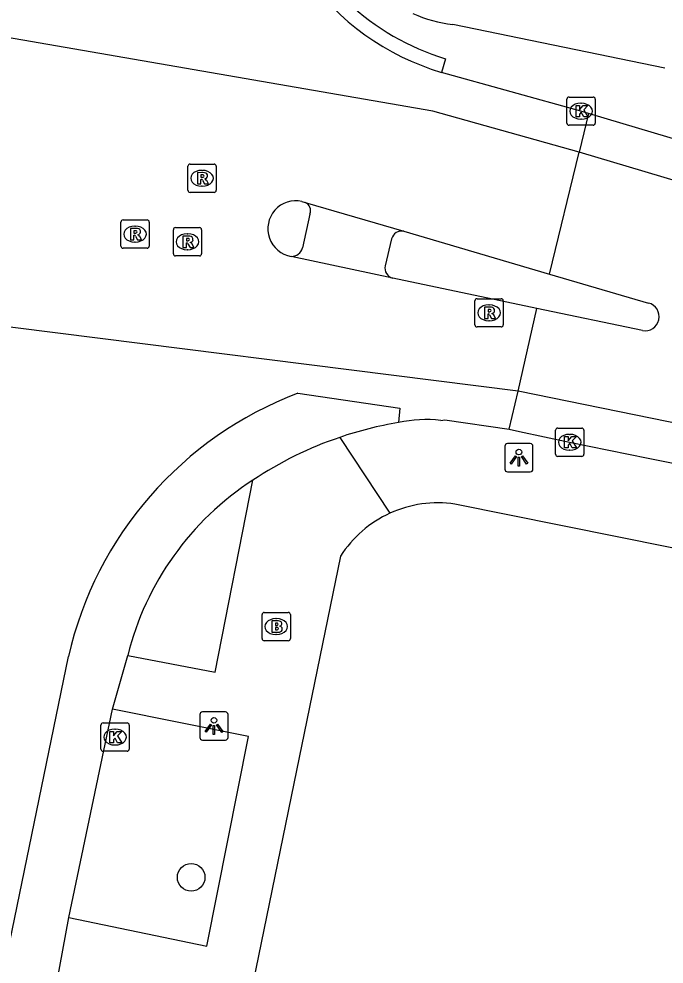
# Model space of a CAD drawing. Extents: x 157692 to 159670, y 381454 to 383289.
# Drawn here: x 158638.27 to 158661.11, y 382651.34 to 382684.78 of the extents above; entities that cross this region are included whole.
import ezdxf

# ---------------------------------------------------------------- set-up
doc = ezdxf.new("R2010")
doc.units = 0
for name, color, linetype in [('IMGEO_Boom', 7, 'Continuous'), ('IMGEO_Brandkraan', 7, 'Continuous'), ('IMGEO_Kolk', 7, 'Continuous'), ('IMGEO_Lichtpunt', 7, 'Continuous'), ('IMGEO_Rijbaan_lokaal_gesloten', 7, 'Continuous'), ('IMGEO_Rijbaan_lokaal_open', 7, 'Continuous'), ('IMGEO_Rioolput', 7, 'Continuous'), ('IMGEO_Voetpad_open', 7, 'Continuous')]:
    doc.layers.add(name, color=color, linetype=linetype)

msp = doc.modelspace()

# ---------------------------------------------------------------- linework, layer by layer
at = {"layer": 'IMGEO_Boom'}
msp.add_circle((158644.37, 382654.411), 0.489, dxfattribs=at)
at = {"layer": 'IMGEO_Brandkraan'}
for p, q in [((158646.879, 382662.858), (158646.879, 382663.71)), ((158646.954, 382663.784), (158647.806, 382663.784)), ((158647.367, 382663.564), (158647.392, 382663.564)), ((158647.88, 382663.71), (158647.88, 382662.858)), ((158647.39, 382663.004), (158647.365, 382663.004)), ((158647.806, 382662.784), (158646.954, 382662.784))]:
    msp.add_line(p, q, dxfattribs=at)
for points in [[(158646.879, 382662.858), (158646.879, 382663.71)], [(158646.954, 382663.784), (158647.806, 382663.784)], [(158647.88, 382663.71), (158647.88, 382662.858)], [(158647.227, 382663.484), (158647.227, 382663.084), (158647.44, 382663.084)], [(158647.458, 382663.484), (158647.227, 382663.484)], [(158647.406, 382663.403), (158647.352, 382663.403), (158647.352, 382663.327)], [(158647.352, 382663.327), (158647.405, 382663.327)], [(158647.414, 382663.251), (158647.352, 382663.251), (158647.352, 382663.17)], [(158647.352, 382663.17), (158647.414, 382663.17)], [(158647.806, 382662.784), (158646.954, 382662.784)]]:
    msp.add_lwpolyline(points, dxfattribs=at)
for centre, radius, start, end in [((158646.956, 382663.708), 0.0765, 91.552, 178.448), ((158646.956, 382663.708), 0.0765, 91.552, 178.448), ((158647.804, 382663.708), 0.0765, 1.552, 88.448), ((158647.804, 382663.708), 0.0765, 1.552, 88.448), ((158647.407, 382663.365), 0.0379, 267.8285, 90.9355), ((158647.415, 382663.21), 0.0404, 269.8759, 90.5077), ((158647.462, 382663.339), 0.145, 59.4692, 91.5367), ((158647.487, 382663.386), 0.0922, 285.5137, 58.1501), ((158647.492, 382663.194), 0.105, 301.3115, 78.989), ((158646.956, 382662.86), 0.0765, 181.552, 268.448), ((158646.956, 382662.86), 0.0765, 181.552, 268.448), ((158647.446, 382663.335), 0.251, 268.6676, 293.5347), ((158647.804, 382662.86), 0.0765, 271.552, 358.448), ((158647.804, 382662.86), 0.0765, 271.552, 358.448)]:
    msp.add_arc(centre, radius, start, end, dxfattribs=at)
for centre, major_axis, ratio, start_param, end_param in [((158647.366, 382663.284), (-0.387, 0.002), 0.722429, 4.712389, 7.853982), ((158647.391, 382663.284), (-0.39, 0.002), 0.717154, 1.570796, 4.712389)]:
    msp.add_ellipse(centre, major_axis=major_axis, ratio=ratio, start_param=start_param, end_param=end_param, dxfattribs=at)
at = {"layer": 'IMGEO_Kolk'}
for p, q in [((158657.67, 382681.094), (158657.67, 382681.946)), ((158657.745, 382682.02), (158658.597, 382682.02)), ((158658.671, 382681.946), (158658.671, 382681.094)), ((158658.158, 382681.8), (158658.183, 382681.8)), ((158658.181, 382681.24), (158658.156, 382681.24)), ((158658.597, 382681.02), (158657.745, 382681.02)), ((158657.267, 382669.379), (158657.267, 382670.231)), ((158657.342, 382670.305), (158658.194, 382670.305)), ((158658.268, 382670.231), (158658.268, 382669.379)), ((158657.755, 382670.085), (158657.78, 382670.085)), ((158657.778, 382669.525), (158657.753, 382669.525)), ((158658.194, 382669.305), (158657.342, 382669.305)), ((158641.25, 382659.873), (158642.102, 382659.873)), ((158641.175, 382658.947), (158641.175, 382659.799)), ((158641.663, 382659.653), (158641.688, 382659.653)), ((158642.176, 382659.799), (158642.176, 382658.947)), ((158642.102, 382658.873), (158641.25, 382658.873)), ((158641.686, 382659.093), (158641.661, 382659.093))]:
    msp.add_line(p, q, dxfattribs=at)
for points in [[(158657.67, 382681.094), (158657.67, 382681.946)], [(158657.745, 382682.02), (158658.597, 382682.02)], [(158658.671, 382681.946), (158658.671, 382681.094)], [(158657.991, 382681.72), (158658.114, 382681.72), (158658.114, 382681.569), (158658.244, 382681.72), (158658.408, 382681.72), (158658.262, 382681.569), (158658.415, 382681.32), (158658.263, 382681.32), (158658.178, 382681.484), (158658.114, 382681.417), (158658.114, 382681.32), (158657.991, 382681.32), (158657.991, 382681.72)], [(158658.597, 382681.02), (158657.745, 382681.02)], [(158657.267, 382669.379), (158657.267, 382670.231)], [(158657.342, 382670.305), (158658.194, 382670.305)], [(158658.268, 382670.231), (158658.268, 382669.379)], [(158657.588, 382670.005), (158657.711, 382670.005), (158657.711, 382669.854), (158657.841, 382670.005), (158658.005, 382670.005), (158657.859, 382669.854), (158658.012, 382669.605), (158657.86, 382669.605), (158657.775, 382669.769), (158657.711, 382669.702), (158657.711, 382669.605), (158657.588, 382669.605), (158657.588, 382670.005)], [(158658.194, 382669.305), (158657.342, 382669.305)], [(158641.25, 382659.873), (158642.102, 382659.873)], [(158641.175, 382658.947), (158641.175, 382659.799)], [(158641.496, 382659.573), (158641.619, 382659.573), (158641.619, 382659.422), (158641.749, 382659.573), (158641.913, 382659.573), (158641.767, 382659.422), (158641.92, 382659.173), (158641.768, 382659.173), (158641.683, 382659.337), (158641.619, 382659.27), (158641.619, 382659.173), (158641.496, 382659.173), (158641.496, 382659.573)], [(158642.176, 382659.799), (158642.176, 382658.947)], [(158642.102, 382658.873), (158641.25, 382658.873)]]:
    msp.add_lwpolyline(points, dxfattribs=at)
for centre, start, end in [((158657.747, 382681.944), 91.552, 178.448), ((158657.747, 382681.944), 91.552, 178.448), ((158658.595, 382681.944), 1.552, 88.448), ((158658.595, 382681.944), 1.552, 88.448), ((158657.747, 382681.096), 181.552, 268.448), ((158657.747, 382681.096), 181.552, 268.448), ((158658.595, 382681.096), 271.552, 358.448), ((158658.595, 382681.096), 271.552, 358.448), ((158657.344, 382670.229), 91.552, 178.448), ((158657.344, 382670.229), 91.552, 178.448), ((158658.192, 382670.229), 1.552, 88.448), ((158658.192, 382670.229), 1.552, 88.448), ((158657.344, 382669.381), 181.552, 268.448), ((158657.344, 382669.381), 181.552, 268.448), ((158658.192, 382669.381), 271.552, 358.448), ((158658.192, 382669.381), 271.552, 358.448), ((158641.252, 382659.797), 91.552, 178.448), ((158641.252, 382659.797), 91.552, 178.448), ((158642.1, 382659.797), 1.552, 88.448), ((158642.1, 382659.797), 1.552, 88.448), ((158641.252, 382658.949), 181.552, 268.448), ((158641.252, 382658.949), 181.552, 268.448), ((158642.1, 382658.949), 271.552, 358.448), ((158642.1, 382658.949), 271.552, 358.448)]:
    msp.add_arc(centre, 0.0765, start, end, dxfattribs=at)
for centre, major_axis, ratio, start_param, end_param in [((158658.157, 382681.52), (-0.387, 0.002), 0.722429, 4.712389, 7.853982), ((158658.182, 382681.52), (-0.39, 0.002), 0.717154, 1.570796, 4.712389), ((158657.754, 382669.805), (-0.387, 0.002), 0.722429, 4.712389, 7.853982), ((158657.779, 382669.805), (-0.39, 0.002), 0.717154, 1.570796, 4.712389), ((158641.662, 382659.373), (-0.387, 0.002), 0.722429, 4.712389, 7.853982), ((158641.687, 382659.373), (-0.39, 0.002), 0.717154, 1.570796, 4.712389)]:
    msp.add_ellipse(centre, major_axis=major_axis, ratio=ratio, start_param=start_param, end_param=end_param, dxfattribs=at)
at = {"layer": 'IMGEO_Lichtpunt'}
for p, q in [((158655.471, 382669.661), (158655.471, 382668.854)), ((158655.471, 382669.661), (158655.471, 382668.854)), ((158656.373, 382669.756), (158655.565, 382669.756)), ((158656.373, 382669.756), (158655.565, 382669.756)), ((158656.467, 382668.854), (158656.467, 382669.661)), ((158656.467, 382668.854), (158656.467, 382669.661)), ((158655.565, 382668.76), (158656.373, 382668.76)), ((158655.565, 382668.76), (158656.373, 382668.76)), ((158644.678, 382660.168), (158644.678, 382659.361)), ((158644.678, 382660.168), (158644.678, 382659.361)), ((158645.58, 382660.263), (158644.772, 382660.263)), ((158645.58, 382660.263), (158644.772, 382660.263)), ((158645.674, 382659.361), (158645.674, 382660.168)), ((158645.674, 382659.361), (158645.674, 382660.168)), ((158644.772, 382659.267), (158645.58, 382659.267)), ((158644.772, 382659.267), (158645.58, 382659.267))]:
    msp.add_line(p, q, dxfattribs=at)
for points in [[(158655.845, 382669.325), (158655.884, 382669.297), (158655.696, 382669.035), (158655.658, 382669.062), (158655.845, 382669.325)], [(158655.947, 382669.277), (158655.994, 382669.277), (158655.994, 382668.955), (158655.947, 382668.955), (158655.947, 382669.277)], [(158656.057, 382669.297), (158656.095, 382669.324), (158656.282, 382669.062), (158656.243, 382669.034), (158656.057, 382669.297)], [(158645.052, 382659.832), (158645.091, 382659.804), (158644.903, 382659.542), (158644.865, 382659.569), (158645.052, 382659.832)], [(158645.264, 382659.804), (158645.302, 382659.831), (158645.489, 382659.569), (158645.45, 382659.541), (158645.264, 382659.804)], [(158645.154, 382659.784), (158645.201, 382659.784), (158645.201, 382659.462), (158645.154, 382659.462), (158645.154, 382659.784)]]:
    msp.add_lwpolyline(points, dxfattribs=at)
for centre in [(158655.97, 382669.459), (158645.177, 382659.966)]:
    msp.add_circle(centre, 0.0994, dxfattribs=at)
for centre, start, end in [((158655.565, 382669.661), 90, 180), ((158655.565, 382669.661), 90, 180), ((158656.373, 382669.661), 0, 90), ((158656.373, 382669.661), 0, 90), ((158655.565, 382668.854), 180, 270), ((158655.565, 382668.854), 180, 270), ((158656.373, 382668.854), 270, 0), ((158656.373, 382668.854), 270, 360), ((158644.772, 382660.168), 90, 180), ((158644.772, 382660.168), 90, 180), ((158645.58, 382660.168), 0, 90), ((158645.58, 382660.168), 0, 90), ((158644.772, 382659.361), 180, 270), ((158644.772, 382659.361), 180, 270), ((158645.58, 382659.361), 270, 0), ((158645.58, 382659.361), 270, 360)]:
    msp.add_arc(centre, 0.0946, start, end, dxfattribs=at)
at = {"layer": 'IMGEO_Rijbaan_lokaal_gesloten'}
for points in [[(158658.433, 382681.434), (158658.103, 382680.071)], [(158689.413, 382672.32), (158689.266, 382672.35), (158687.585, 382672.746), (158672.536, 382677.239), (158658.433, 382681.434)], [(158657.058, 382675.758), (158658.103, 382680.071)], [(158829.736, 382635.48), (158825.53, 382638.441), (158823.563, 382639.618), (158821.455, 382640.788), (158819.309, 382641.889), (158817.129, 382642.92), (158814.917, 382643.879), (158812.393, 382644.877), (158810.062, 382645.634), (158807.264, 382646.469), (158804.448, 382647.227), (158801.611, 382647.908), (158798.679, 382648.53), (158786.89, 382650.962), (158687.801, 382671.221), (158658.103, 382680.071)], [(158655.939, 382671.608), (158636.641, 382674.041), (158624.369, 382676.718), (158620.327, 382678.096)], [(158657.058, 382675.758), (158660.558, 382674.732)], [(158655.939, 382671.608), (158656.605, 382674.543)], [(158660.339, 382673.761), (158656.605, 382674.543)], [(158648.147, 382671.538), (158651.755, 382671.015), (158651.709, 382670.501)], [(158655.621, 382670.264), (158655.939, 382671.608)], [(158826.203, 382630.662), (158822.905, 382632.999), (158820.878, 382634.258), (158819.022, 382635.313), (158817.127, 382636.296), (158814.941, 382637.326), (158812.596, 382638.342), (158810.385, 382639.211), (158808.144, 382640.004), (158805.879, 382640.719), (158803.597, 382641.354), (158802.709, 382641.562), (158785.621, 382645.088), (158765.996, 382649.111), (158706.659, 382661.271), (158655.939, 382671.608)], [(158653.208, 382670.574), (158653.353, 382670.601), (158655.621, 382670.264)], [(158655.621, 382670.264), (158655.994, 382670.184), (158657.764, 382669.806), (158660.54, 382669.241), (158668.584, 382667.625), (158687.181, 382663.795), (158696.909, 382661.821)], [(158576.268, 382351.075), (158583.576, 382387.108), (158599.733, 382466.035), (158609.586, 382513.419), (158620.99, 382569.129), (158634.128, 382633.601), (158640.026, 382662.22)], [(158641.583, 382660.356), (158642.123, 382662.263)], [(158640.044, 382652.994), (158641.583, 382660.356)], [(158639.616, 382650.683), (158640.044, 382652.994)]]:
    msp.add_lwpolyline(points, dxfattribs=at)
for centre, radius, start, end in [((158660.435, 382674.249), 0.498, 258.8468, 75.7335), ((158652.779, 382659.303), 13.083, 110.7367, 167.1164), ((158652.673, 382666.141), 4.466, 83.1145, 102.4616), ((158653.858, 382657.558), 13.12, 99.4256, 108.8024), ((158653.897, 382657.432), 13.252, 108.7881, 123.6388), ((158652.222, 382659.73), 10.412, 122.9693, 165.9187)]:
    msp.add_arc(centre, radius, start, end, dxfattribs=at)
at = {"layer": 'IMGEO_Rijbaan_lokaal_open'}
for points in [[(158658.103, 382680.071), (158652.923, 382681.525), (158637.796, 382684.139), (158621.827, 382685.83), (158620.775, 382685.908), (158618.988, 382686.176)], [(158658.433, 382681.434), (158658.157, 382681.516), (158653.23, 382682.893)], [(158648.292, 382678.326), (158648.401, 382678.292)], [(158648.401, 382678.292), (158651.898, 382677.27)], [(158651.898, 382677.27), (158657.058, 382675.758)], [(158651.51, 382675.611), (158647.907, 382676.381)], [(158656.605, 382674.543), (158651.51, 382675.611)]]:
    msp.add_lwpolyline(points, dxfattribs=at)
for centre, radius, start, end in [((158655.873, 382691.705), 9.2, 215.544, 253.3069), ((158648.076, 382677.358), 0.992, 77.404, 260.2028)]:
    msp.add_arc(centre, radius, start, end, dxfattribs=at)
at = {"layer": 'IMGEO_Rioolput'}
for p, q in [((158644.254, 382678.719), (158644.254, 382679.571)), ((158644.329, 382679.645), (158645.181, 382679.645)), ((158645.255, 382679.571), (158645.255, 382678.719)), ((158644.742, 382679.425), (158644.767, 382679.425)), ((158645.181, 382678.645), (158644.329, 382678.645)), ((158644.765, 382678.865), (158644.74, 382678.865)), ((158641.883, 382676.743), (158641.883, 382677.595)), ((158641.958, 382677.669), (158642.81, 382677.669)), ((158642.884, 382677.595), (158642.884, 382676.743)), ((158642.371, 382677.449), (158642.396, 382677.449)), ((158643.739, 382676.472), (158643.739, 382677.324)), ((158643.814, 382677.398), (158644.666, 382677.398)), ((158644.74, 382677.324), (158644.74, 382676.472)), ((158642.394, 382676.889), (158642.369, 382676.889)), ((158644.227, 382677.178), (158644.252, 382677.178)), ((158642.81, 382676.669), (158641.958, 382676.669)), ((158644.25, 382676.618), (158644.225, 382676.618)), ((158644.666, 382676.398), (158643.814, 382676.398)), ((158654.49, 382674.884), (158655.342, 382674.884)), ((158654.415, 382673.958), (158654.415, 382674.81)), ((158654.903, 382674.664), (158654.928, 382674.664)), ((158655.416, 382674.81), (158655.416, 382673.958)), ((158655.342, 382673.884), (158654.49, 382673.884)), ((158654.926, 382674.104), (158654.901, 382674.104))]:
    msp.add_line(p, q, dxfattribs=at)
for points in [[(158644.254, 382678.719), (158644.254, 382679.571)], [(158644.329, 382679.645), (158645.181, 382679.645)], [(158645.255, 382679.571), (158645.255, 382678.719)], [(158644.843, 382679.343), (158644.591, 382679.345), (158644.591, 382678.945)], [(158644.769, 382679.264), (158644.715, 382679.264), (158644.715, 382679.183)], [(158644.591, 382678.945), (158644.715, 382678.945), (158644.715, 382679.107), (158644.726, 382679.107)], [(158644.715, 382679.183), (158644.767, 382679.183)], [(158644.773, 382679.078), (158644.844, 382678.945), (158644.984, 382678.945), (158644.919, 382679.071)], [(158645.181, 382678.645), (158644.329, 382678.645)], [(158641.883, 382676.743), (158641.883, 382677.595)], [(158641.958, 382677.669), (158642.81, 382677.669)], [(158642.884, 382677.595), (158642.884, 382676.743)], [(158642.472, 382677.367), (158642.22, 382677.369), (158642.22, 382676.969)], [(158642.398, 382677.288), (158642.344, 382677.288), (158642.344, 382677.207)], [(158642.344, 382677.207), (158642.396, 382677.207)], [(158643.739, 382676.472), (158643.739, 382677.324)], [(158643.814, 382677.398), (158644.666, 382677.398)], [(158644.74, 382677.324), (158644.74, 382676.472)], [(158642.22, 382676.969), (158642.344, 382676.969), (158642.344, 382677.131), (158642.355, 382677.131)], [(158642.402, 382677.102), (158642.473, 382676.969), (158642.613, 382676.969), (158642.548, 382677.095)], [(158644.328, 382677.096), (158644.076, 382677.098), (158644.076, 382676.698)], [(158644.254, 382677.017), (158644.2, 382677.017), (158644.2, 382676.936)], [(158644.2, 382676.936), (158644.252, 382676.936)], [(158642.81, 382676.669), (158641.958, 382676.669)], [(158644.076, 382676.698), (158644.2, 382676.698), (158644.2, 382676.86), (158644.211, 382676.86)], [(158644.258, 382676.831), (158644.329, 382676.698), (158644.469, 382676.698), (158644.404, 382676.824)], [(158644.666, 382676.398), (158643.814, 382676.398)], [(158654.49, 382674.884), (158655.342, 382674.884)], [(158654.415, 382673.958), (158654.415, 382674.81)], [(158655.004, 382674.582), (158654.752, 382674.584), (158654.752, 382674.184)], [(158655.416, 382674.81), (158655.416, 382673.958)], [(158654.752, 382674.184), (158654.876, 382674.184), (158654.876, 382674.346), (158654.887, 382674.346)], [(158654.93, 382674.503), (158654.876, 382674.503), (158654.876, 382674.422)], [(158654.876, 382674.422), (158654.928, 382674.422)], [(158654.934, 382674.317), (158655.005, 382674.184), (158655.145, 382674.184), (158655.08, 382674.31)], [(158655.342, 382673.884), (158654.49, 382673.884)]]:
    msp.add_lwpolyline(points, dxfattribs=at)
for centre, radius, start, end in [((158644.331, 382679.569), 0.0765, 91.552, 178.448), ((158644.331, 382679.569), 0.0765, 91.552, 178.448), ((158645.179, 382679.569), 0.0765, 1.552, 88.448), ((158645.179, 382679.569), 0.0765, 1.552, 88.448), ((158644.775, 382679.168), 0.0964, 77.0061, 93.1865), ((158644.789, 382679.225), 0.0378, 276.6634, 79.6772), ((158644.842, 382679.233), 0.109, 350.3612, 89.416), ((158644.84, 382679.233), 0.112, 277.5842, 350.9817), ((158644.725, 382679.054), 0.0533, 26.0293, 88.6989), ((158644.751, 382679.372), 0.19, 274.7715, 282.9687), ((158644.824, 382679.018), 0.108, 29.5134, 73.7905), ((158644.331, 382678.721), 0.0765, 181.552, 268.448), ((158644.331, 382678.721), 0.0765, 181.552, 268.448), ((158645.179, 382678.721), 0.0765, 271.552, 358.448), ((158645.179, 382678.721), 0.0765, 271.552, 358.448), ((158641.96, 382677.593), 0.0765, 91.552, 178.448), ((158641.96, 382677.593), 0.0765, 91.552, 178.448), ((158642.808, 382677.593), 0.0765, 1.552, 88.448), ((158642.808, 382677.593), 0.0765, 1.552, 88.448), ((158642.38, 382677.396), 0.19, 274.7715, 282.9687), ((158642.404, 382677.192), 0.0964, 77.0061, 93.1865), ((158642.418, 382677.249), 0.0378, 276.6634, 79.6772), ((158642.471, 382677.257), 0.109, 350.3612, 89.416), ((158642.469, 382677.257), 0.112, 277.5842, 350.9817), ((158643.816, 382677.322), 0.0765, 91.552, 178.448), ((158643.816, 382677.322), 0.0765, 91.552, 178.448), ((158644.664, 382677.322), 0.0765, 1.552, 88.448), ((158644.664, 382677.322), 0.0765, 1.552, 88.448), ((158642.354, 382677.078), 0.0533, 26.0293, 88.6989), ((158642.453, 382677.042), 0.108, 29.5134, 73.7905), ((158644.236, 382677.125), 0.19, 274.7715, 282.9687), ((158644.26, 382676.921), 0.0964, 77.0061, 93.1865), ((158644.274, 382676.978), 0.0378, 276.6634, 79.6772), ((158644.327, 382676.986), 0.109, 350.3612, 89.416), ((158644.325, 382676.986), 0.112, 277.5842, 350.9817), ((158644.309, 382676.771), 0.108, 29.5134, 73.7905), ((158641.96, 382676.745), 0.0765, 181.552, 268.448), ((158641.96, 382676.745), 0.0765, 181.552, 268.448), ((158642.808, 382676.745), 0.0765, 271.552, 358.448), ((158642.808, 382676.745), 0.0765, 271.552, 358.448), ((158644.21, 382676.807), 0.0533, 26.0293, 88.6989), ((158643.816, 382676.474), 0.0765, 181.552, 268.448), ((158643.816, 382676.474), 0.0765, 181.552, 268.448), ((158644.664, 382676.474), 0.0765, 271.552, 358.448), ((158644.664, 382676.474), 0.0765, 271.552, 358.448), ((158654.492, 382674.808), 0.0765, 91.552, 178.448), ((158654.492, 382674.808), 0.0765, 91.552, 178.448), ((158655.34, 382674.808), 0.0765, 1.552, 88.448), ((158655.34, 382674.808), 0.0765, 1.552, 88.448), ((158655.003, 382674.472), 0.109, 350.3612, 89.416), ((158654.886, 382674.293), 0.0533, 26.0293, 88.6989), ((158654.912, 382674.611), 0.19, 274.7715, 282.9687), ((158654.936, 382674.407), 0.0964, 77.0061, 93.1865), ((158654.95, 382674.464), 0.0378, 276.6634, 79.6772), ((158655.001, 382674.472), 0.112, 277.5842, 350.9817), ((158654.985, 382674.257), 0.108, 29.5134, 73.7905), ((158654.492, 382673.96), 0.0765, 181.552, 268.448), ((158654.492, 382673.96), 0.0765, 181.552, 268.448), ((158655.34, 382673.96), 0.0765, 271.552, 358.448), ((158655.34, 382673.96), 0.0765, 271.552, 358.448)]:
    msp.add_arc(centre, radius, start, end, dxfattribs=at)
for centre, major_axis, ratio, start_param, end_param in [((158644.741, 382679.145), (-0.387, 0.002), 0.722429, 4.712389, 7.853982), ((158644.766, 382679.145), (-0.39, 0.002), 0.717154, 1.570796, 4.712389), ((158642.37, 382677.169), (-0.387, 0.002), 0.722429, 4.712389, 7.853982), ((158642.395, 382677.169), (-0.39, 0.002), 0.717154, 1.570796, 4.712389), ((158644.226, 382676.898), (-0.387, 0.002), 0.722429, 4.712389, 7.853982), ((158644.251, 382676.898), (-0.39, 0.002), 0.717154, 1.570796, 4.712389), ((158654.902, 382674.384), (-0.387, 0.002), 0.722429, 4.712389, 7.853982), ((158654.927, 382674.384), (-0.39, 0.002), 0.717154, 1.570796, 4.712389)]:
    msp.add_ellipse(centre, major_axis=major_axis, ratio=ratio, start_param=start_param, end_param=end_param, dxfattribs=at)
at = {"layer": 'IMGEO_Voetpad_open'}
for points in [[(158661.132, 382683.043), (158653.631, 382684.589)], [(158653.366, 382683.375), (158653.23, 382682.893)], [(158648.573, 382677.879), (158648.313, 382676.679)], [(158651.466, 382677), (158651.24, 382676.05)], [(158649.629, 382669.978), (158651.406, 382667.292)], [(158642.123, 382662.263), (158645.22, 382661.675), (158646.556, 382668.465)], [(158698.375, 382658.515), (158696.883, 382658.817), (158691.956, 382659.816), (158685.872, 382661.138), (158680.375, 382662.245), (158653.702, 382667.619)], [(158649.653, 382665.775), (158648.099, 382658.195), (158641.745, 382627.189)], [(158640.044, 382652.994), (158644.921, 382651.977), (158646.402, 382659.397), (158641.583, 382660.356)]]:
    msp.add_lwpolyline(points, dxfattribs=at)
for centre, radius, start, end in [((158655.886, 382691.724), 8.721, 226.7009, 253.205), ((158654.046, 382688.84), 4.271, 244.6807, 264.4177), ((158648.279, 382677.999), 0.318, 337.8468, 67.3733), ((158651.82, 382676.914), 0.364, 77.6727, 166.3381), ((158647.917, 382676.793), 0.412, 268.6467, 343.9099), ((158651.587, 382675.961), 0.358, 165.6095, 257.5764), ((158653.109, 382663.558), 4.104, 81.6929, 114.5184), ((158653.102, 382663.561), 4.099, 114.4452, 147.2989)]:
    msp.add_arc(centre, radius, start, end, dxfattribs=at)

doc.saveas('drawing.dxf')
